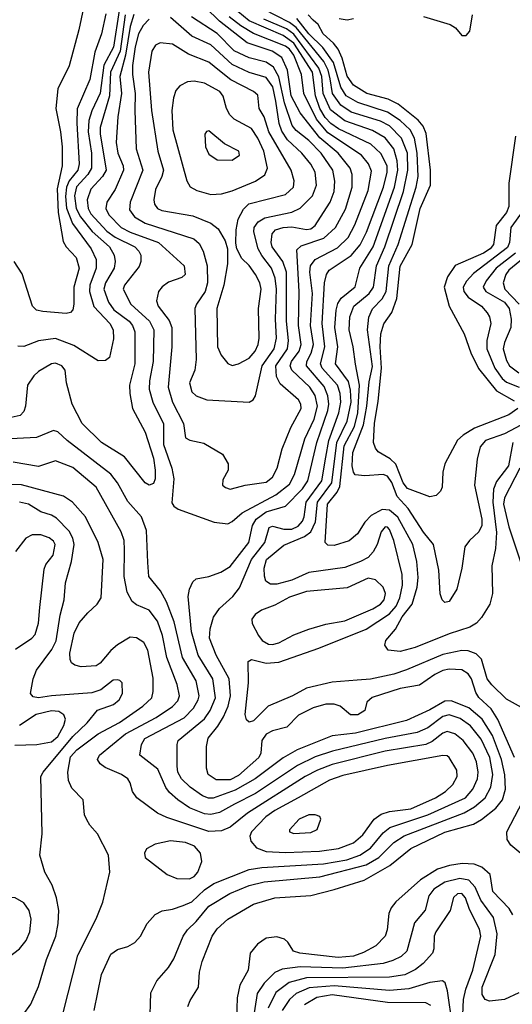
# Model space of a CAD drawing. Extents: x 997026 to 1115308, y 536381 to 619039.
# Tile 302 of 484: x 1048236 to 1050552, y 587234 to 591862. Entities that reach past the tile are written whole.
import ezdxf

# ---------------------------------------------------------------- set-up
doc = ezdxf.new("R2010")
doc.units = 0

msp = doc.modelspace()

# ---------------------------------------------------------------- linework, layer by layer
at = {"layer": '0CON20XD'}
for points in [[(1048542.8, 591947.2), (1048514.6, 591815), (1048468.8, 591645), (1048415, 591538), (1048405.3, 591445), (1048427.7, 591335), (1048435.2, 591265), (1048434.8, 591175), (1048412.3, 591067.7), (1048416, 590956), (1048440, 590820), (1048454.7, 590794.7), (1048501.3, 590745), (1048515.7, 590695), (1048489.7, 590605), (1048490.4, 590525), (1048485, 590498.8), (1048474.4, 590485.6), (1048455, 590481.4), (1048345, 590490), (1048315, 590496.7), (1048295.6, 590515), (1048247.6, 590667.6), (1048210, 590725)], [(1048703.8, 591905), (1048677.5, 591732.5), (1048631.7, 591648.3), (1048613.7, 591516.3), (1048575.4, 591434.6), (1048561.2, 591388.8), (1048557.3, 591335), (1048573.7, 591235), (1048573, 591165), (1048556.5, 591135), (1048503.5, 591076.5), (1048493.2, 591035), (1048501.9, 590975), (1048521, 590935), (1048576, 590866), (1048657.5, 590795), (1048680.8, 590755), (1048684.8, 590725), (1048679.8, 590695), (1048639, 590625), (1048631.1, 590595), (1048653, 590535), (1048679.2, 590499.2), (1048750.2, 590445), (1048766.2, 590425), (1048777.6, 590395), (1048777, 590245), (1048752.9, 590145), (1048753.3, 590105), (1048766.8, 590035), (1048825.7, 589924.3), (1048865, 589801.2), (1048873.2, 589745), (1048872.7, 589705), (1048865, 589681.9), (1048845, 589674.6), (1048825.7, 589685), (1048728.1, 589808.1), (1048620.9, 589875), (1048529.6, 589965), (1048482.1, 590055), (1048455.6, 590155), (1048449.2, 590215), (1048434, 590235), (1048405, 590247.1), (1048385, 590244.4), (1048325, 590208.9), (1048302.3, 590187.7), (1048272.3, 590145), (1048263.8, 590045), (1048255, 590020), (1048237.5, 590002.5), (1048195, 589992.5)], [(1048640.4, 591889.6), (1048620.2, 591795), (1048589.7, 591710.3), (1048565, 591581.4), (1048506.5, 591443.5), (1048504.2, 591375.8), (1048516.1, 591185), (1048508.6, 591155), (1048468.7, 591105), (1048455.7, 591075), (1048451.8, 591031.8), (1048456.7, 590976.7), (1048484, 590904), (1048572.6, 590785), (1048594.8, 590735), (1048595.2, 590695), (1048565.2, 590615), (1048564.2, 590585), (1048584.9, 590514.9), (1048659.2, 590435), (1048675.3, 590405), (1048677.4, 590362.6), (1048658, 590275), (1048639.7, 590260.3), (1048605, 590258.5), (1048491, 590331), (1048405, 590364.3), (1048325, 590353.4), (1048255, 590326.4), (1048227.2, 590327.2)], [(1048773.1, 591886.9), (1048755, 591830.4), (1048734.1, 591695.9), (1048707.2, 591595), (1048715.2, 591515), (1048697.2, 591405), (1048690, 591285), (1048697, 591235), (1048721.9, 591175), (1048724.3, 591155), (1048685.5, 591064.5), (1048645.3, 591005), (1048640.6, 590975), (1048655.2, 590945), (1048713.1, 590885), (1048755, 590863), (1048888.7, 590815), (1049009.4, 590705), (1049014, 590665), (1048998.9, 590651.1), (1048935, 590628.2), (1048905, 590606.9), (1048888.9, 590585), (1048878.6, 590541.4), (1048886.2, 590515), (1048938.9, 590448.9), (1048950.5, 590415), (1048951.7, 590325), (1048933.3, 590135), (1048953.8, 590065), (1049006.5, 589965), (1049016.2, 589896.2), (1049035.8, 589885.8), (1049101.9, 589871.9), (1049189.7, 589819.7), (1049216.2, 589775), (1049216.2, 589745), (1049190.5, 589699.5), (1049190, 589675), (1049203, 589663), (1049225, 589655.8)], [(1049215, 589493.3), (1049235, 589503.6), (1049282, 589545), (1049440.3, 589629.7), (1049505, 589678.4), (1049527.9, 589725), (1049577.3, 589892.7), (1049620.1, 589985), (1049635.4, 590045), (1049625, 590096), (1049599.8, 590135), (1049516, 590215), (1049507.8, 590235), (1049514.2, 590255), (1049549.8, 590305), (1049559.1, 590335), (1049546.9, 590425), (1049549.8, 590585), (1049539.3, 590780.7), (1049560, 590800), (1049665.3, 590835), (1049721, 590885), (1049768, 590972), (1049798.5, 591075), (1049798.6, 591135), (1049789.5, 591165), (1049733.6, 591235), (1049647.7, 591307.7), (1049554.1, 591424.1), (1049512.7, 591505), (1049494.9, 591624.9), (1049468, 591685), (1049423.2, 591715), (1049305, 591753.5), (1049174.8, 591855), (1049109.5, 591919.5)], [(1050561.9, 588395), (1050483.5, 588573.5), (1050452.5, 588622.5), (1050395, 588677.2), (1050380.2, 588700.2), (1050360, 588765), (1050345, 588787.3), (1050315, 588806), (1050255, 588810.2), (1050225, 588803.3), (1050187.9, 588785), (1050116.2, 588733.8), (1050025, 588718.9), (1049892.8, 588677.2), (1049867.5, 588655), (1049858, 588615), (1049825, 588594.6), (1049792, 588595), (1049741.9, 588635), (1049715.2, 588645.2), (1049675, 588645.2), (1049615, 588628.4), (1049546, 588594), (1049492.2, 588537.8), (1049425, 588520.3), (1049395, 588504.6), (1049374.2, 588475), (1049370.3, 588415), (1049360.8, 588395), (1049265, 588309.8), (1049225, 588289.7), (1049160.1, 588290.1), (1049122.3, 588315), (1049113.9, 588345), (1049113.4, 588446.6), (1049121.8, 588485), (1049168.1, 588541.9), (1049193.8, 588586.2), (1049215.6, 588635), (1049227.4, 588685), (1049220.4, 588765), (1049159.5, 588875), (1049129, 588955), (1049131.4, 588998.6), (1049146.4, 589053.6), (1049174.7, 589095.3), (1049238.2, 589151.8), (1049268.7, 589191.3), (1049325.9, 589325), (1049387.9, 589405), (1049409.5, 589475), (1049425, 589481.8), (1049478.4, 589468.4), (1049515, 589468.3), (1049545, 589482.3), (1049565.1, 589504.9), (1049573.7, 589525), (1049583.4, 589595), (1049656.3, 589695), (1049675.7, 589805.7), (1049689.2, 589885), (1049736.8, 590015), (1049745.4, 590065), (1049742.8, 590105), (1049729.8, 590145), (1049658.2, 590225), (1049649.7, 590245), (1049670.1, 590325), (1049658, 590435), (1049668.8, 590625), (1049677.7, 590665), (1049690.3, 590685), (1049795, 590754), (1049836.7, 590803.3), (1049865.8, 590864.2), (1049946.4, 591075), (1049964, 591145), (1049963, 591175), (1049933.3, 591233.3), (1049886.9, 591276.9), (1049735, 591349.5), (1049698.3, 591375), (1049672.5, 591402.5), (1049646.7, 591445), (1049625.9, 591505), (1049613, 591615), (1049525, 591751.5), (1049475, 591787.4), (1049315, 591857.3), (1049260.9, 591900.9)], [(1050554.7, 589874.7), (1050533.8, 589765), (1050477.7, 589692.3), (1050463.9, 589656.1), (1050460.4, 589595), (1050477.6, 589452.4), (1050473.3, 589376.7), (1050456.2, 589295), (1050459.5, 589165), (1050446.4, 589115), (1050407.6, 589052.4), (1050383.9, 589026.1), (1050352.2, 589007.8), (1050255, 588975.7), (1050095, 588911.2), (1050025, 588892.7), (1049968.7, 588898.7), (1049952.2, 588922.2), (1049956.7, 588945), (1050002.3, 588997.7), (1050034.4, 589055), (1050080.6, 589115), (1050105.2, 589195.2), (1050109.2, 589240.8), (1050103.4, 589315), (1050083.7, 589395), (1050013.7, 589523.7), (1049975, 589557.7), (1049939.9, 589560.1), (1049887.9, 589532.1), (1049859.3, 589500.7), (1049824, 589445), (1049785, 589412.7), (1049715, 589390.3), (1049685, 589393.1), (1049672.3, 589405), (1049682.4, 589585), (1049727.8, 589642.2), (1049741.5, 589668.5), (1049760.7, 589859.3), (1049809.4, 589950.6), (1049826.4, 590015), (1049833.1, 590145), (1049815, 590242.5), (1049804.4, 590325), (1049785.6, 590405), (1049788, 590465), (1049806.7, 590515), (1049878.5, 590575), (1049899.8, 590605), (1049913.1, 590705), (1049952.4, 590795), (1050041.2, 591055), (1050061.5, 591155), (1050059.1, 591235), (1050031, 591305), (1049975, 591363.5), (1049931.5, 591385), (1049795, 591427.4), (1049745, 591460.5), (1049706.4, 591515), (1049695.1, 591585), (1049686.2, 591625), (1049665.3, 591665), (1049535, 591825.8), (1049505, 591849.1), (1049382.3, 591912.3)], [(1048732.1, 591885), (1048707.9, 591715), (1048662.7, 591615), (1048658.7, 591505), (1048614.1, 591355), (1048613.8, 591325), (1048642.3, 591155), (1048624.6, 591125.4), (1048570.4, 591065), (1048553.4, 591015), (1048557.9, 590975), (1048569.7, 590949.7), (1048645, 590867.5), (1048685, 590839.3), (1048777.5, 590795), (1048796.8, 590775), (1048806.1, 590755), (1048806.2, 590726.2), (1048797.9, 590702.1), (1048729.1, 590615), (1048722.8, 590595), (1048759.2, 590525), (1048845.7, 590445), (1048867, 590405), (1048864, 590255), (1048846, 590165), (1048845.2, 590125), (1048861.4, 590065), (1048912.2, 589962.2), (1048912.2, 589865), (1048950.9, 589755), (1048960.5, 589705), (1048951.2, 589591.2), (1048960.6, 589575), (1048981.2, 589561.2), (1049149.9, 589499.9), (1049215, 589493.3)], [(1048845, 591864.1), (1048815.7, 591834.3), (1048794.5, 591795), (1048778.2, 591735), (1048766.5, 591646.5), (1048765.5, 591605), (1048779.3, 591515), (1048776.8, 591435), (1048784.2, 591255.8), (1048814.3, 591155), (1048754.7, 591005), (1048752.2, 590967.8), (1048776.4, 590936.4), (1048826, 590906), (1049055, 590831.6), (1049080, 590810), (1049099, 590775), (1049117.8, 590705), (1049118.7, 590625), (1049107.8, 590585), (1049066.7, 590525), (1049059.5, 590505), (1049065.2, 590264.8), (1049058.8, 590215), (1049034.1, 590155), (1049045, 590113.1), (1049065.8, 590095), (1049115.4, 590075.4), (1049315, 590063.9)], [(1049315, 590063.9), (1049333.8, 590076.2), (1049344.7, 590095), (1049375.5, 590235), (1049432.4, 590315), (1049443.6, 590365), (1049438.8, 590455), (1049442.7, 590595), (1049436.6, 590646.6), (1049419.8, 590695), (1049374.1, 590754.1), (1049357.7, 590785), (1049337.1, 590865), (1049337.8, 590885), (1049357.3, 590912.7), (1049388.4, 590931.6), (1049515, 590957.9), (1049553.9, 590976.1), (1049612.7, 591035), (1049630.6, 591085), (1049625.2, 591145), (1049605, 591183.9), (1049561.9, 591235), (1049495, 591297.3), (1049468.2, 591338.2), (1049455.7, 591375), (1049439.9, 591479.9), (1049426.5, 591546.5), (1049395, 591589.8), (1049315, 591613.8), (1049235, 591650.9), (1049135, 591743.6), (1049044.7, 591785), (1048945, 591871.9)], [(1049225, 589655.8), (1049255, 589662.9), (1049295.5, 589674.5), (1049395, 589688.7), (1049425, 589712.5), (1049446.4, 589755), (1049470.5, 589845), (1049511.1, 589945), (1049559.3, 590035), (1049558, 590055), (1049546.7, 590075), (1049460, 590150), (1049442.7, 590185), (1049440.3, 590235), (1049494.3, 590315), (1049500.4, 590355), (1049490.9, 590445), (1049490, 590675), (1049472.8, 590725), (1049422.3, 590795), (1049417.8, 590815), (1049423.5, 590855), (1049438.5, 590875), (1049475, 590886.2), (1049515, 590888.5), (1049585, 590876.1), (1049605, 590879.3), (1049625.3, 590895), (1049665, 590955.4), (1049695.2, 591005), (1049713.9, 591055), (1049717, 591103), (1049708.7, 591155), (1049652.8, 591235), (1049595, 591293.7), (1049535, 591341.4), (1049517.4, 591365), (1049481.4, 591471.4), (1049454.2, 591594.2), (1049429.4, 591639.4), (1049395, 591662.4), (1049315, 591682.5), (1049245, 591716.3), (1049165, 591797), (1049043.2, 591875)], [(1049524.9, 591695), (1049505, 591723.6), (1049485, 591737.8), (1049335, 591798), (1049275, 591833.3), (1049220.5, 591875)], [(1050010.7, 591199.3), (1049994.5, 591255), (1049955, 591307.6), (1049895, 591341), (1049765, 591387.3), (1049697.8, 591437.8), (1049662, 591515), (1049655.9, 591595), (1049643.1, 591635), (1049525, 591793.6), (1049489.7, 591819.7), (1049384.1, 591864.1)], [(1050386.2, 589796.2), (1050374.2, 589675), (1050408.2, 589515), (1050408.7, 589485), (1050395.3, 589454.7), (1050350, 589415), (1050328.6, 589385), (1050315.4, 589284.6), (1050290.8, 589185), (1050255, 589128), (1050235, 589122.5), (1050222.5, 589135), (1050213.6, 589163.6), (1050207.1, 589275), (1050182.2, 589395), (1050135, 589453.9), (1050062.9, 589565), (1050011, 589621), (1049985, 589687.2), (1049965, 589716.6), (1049945, 589724.8), (1049858.4, 589718.4), (1049813.6, 589723.6), (1049805, 589735.8), (1049799, 589765), (1049802.7, 589827.3), (1049851.6, 589958.4), (1049867.8, 590045), (1049879.4, 590160.6), (1049895, 590232), (1049871.2, 590405), (1049876.7, 590463.3), (1049895, 590502.9), (1049939.4, 590550.6), (1049958.3, 590585), (1049971.9, 590705), (1050015.5, 590805), (1050099.3, 591075), (1050108.9, 591125), (1050105.3, 591235), (1050092.4, 591305), (1050071.9, 591345), (1050025, 591388.6), (1049965, 591427.5), (1049825, 591472.3), (1049770.5, 591505), (1049745.1, 591545), (1049710.9, 591660.9), (1049661.1, 591731.1), (1049595.6, 591795), (1049538.3, 591868.3)], [(1049985.5, 590485.5), (1050008.7, 590551.3), (1050025, 590704.5), (1050081.2, 590805), (1050118.4, 590975), (1050167.1, 591085), (1050168.1, 591155), (1050147.6, 591327.6), (1050132.4, 591362.4), (1050109.4, 591389.4), (1050015, 591465.6), (1049968.7, 591488.7), (1049867.3, 591515), (1049805, 591554.2), (1049776.1, 591596.1), (1049752.1, 591682.1), (1049733.1, 591723.1), (1049711.8, 591751.8), (1049662.8, 591795), (1049639.2, 591839.3), (1049615, 591860), (1049592.6, 591885)], [(1049737.3, 591867.3), (1049775, 591861.9), (1049805, 591867.8)], [(1050135, 591877.5), (1050260, 591840), (1050284.7, 591824.7), (1050315, 591787.8), (1050335, 591787.8), (1050351.9, 591808.1), (1050364.7, 591885)], [(1049235, 590236.9), (1049265, 590244.4), (1049315, 590271.1), (1049342.7, 590305), (1049357.4, 590335), (1049361.9, 590365), (1049359.1, 590505), (1049371.6, 590595), (1049365.2, 590625), (1049345.3, 590665), (1049315, 590706.5), (1049280.2, 590740.2), (1049257.1, 590785), (1049251.8, 590811.8), (1049253.6, 590875), (1049263.8, 590925), (1049287.8, 590972.2), (1049313.3, 590996.7), (1049485, 591040.3), (1049523.2, 591075), (1049526.6, 591105), (1049512.9, 591155), (1049407.8, 591335), (1049385, 591405.6), (1049362.5, 591445), (1049355, 591507.5), (1049335.6, 591525), (1049229.2, 591579.2), (1049175, 591622), (1049125, 591662), (1049029.9, 591699.9), (1048955, 591747.7), (1048896.4, 591753.6), (1048875, 591743.1), (1048856.9, 591715), (1048841.9, 591615), (1048855.3, 591434.7), (1048885.2, 591245), (1048911.6, 591155), (1048904.2, 591125), (1048873.8, 591063.8), (1048866.3, 591016.3), (1048870, 590995), (1048884.4, 590975), (1048904, 590965), (1049049.7, 590939.7), (1049135.2, 590905.2), (1049168.5, 590878.5), (1049202.4, 590822.4), (1049213.3, 590785), (1049212.4, 590715), (1049196.1, 590615), (1049163.1, 590505), (1049166.4, 590325), (1049183.1, 590285), (1049215, 590245.7), (1049235, 590236.9)], [(1049026.4, 587223.6), (1049037.5, 587252.5), (1049076, 587315), (1049080.8, 587385), (1049093.1, 587435), (1049140.5, 587555), (1049165, 587590), (1049214.3, 587635), (1049335, 587705.3), (1049435, 587734.6), (1049604.2, 587745.8), (1049715, 587774.3), (1049855, 587817.6), (1049976.7, 587886.7), (1050075, 587966.6), (1050235, 588044), (1050369.4, 588080.6), (1050407.5, 588102.5), (1050475, 588156.3), (1050506.1, 588195), (1050520, 588245), (1050516.3, 588313.7), (1050500.7, 588385), (1050458.5, 588498.5), (1050410, 588575), (1050348.3, 588628.3), (1050265, 588661.3), (1050235, 588659.8), (1050165, 588618), (1050055, 588568.1), (1049815, 588509.5), (1049705, 588496.2), (1049539.8, 588430.2), (1049475, 588393.5), (1049343.6, 588295), (1049249.3, 588240.7), (1049145, 588203.3), (1049123.5, 588203.5), (1049094.9, 588214.9), (1049036.8, 588255), (1048996.1, 588295), (1048979.2, 588325), (1048976.2, 588353.8), (1048976.2, 588455), (1048981.2, 588475), (1049104.1, 588575.9), (1049131.2, 588615), (1049155.9, 588675), (1049143.7, 588763.7), (1049074.8, 588875), (1049043.7, 588985), (1049028.1, 589151.9), (1049034, 589186), (1049050, 589220), (1049065.6, 589234.4), (1049125, 589245.6), (1049182, 589265), (1049225, 589291.8), (1049313.9, 589405), (1049330.8, 589485), (1049347.6, 589515), (1049395, 589548.8), (1049485, 589576.5), (1049565, 589657.7), (1049590.2, 589695), (1049633, 589875), (1049684.3, 590025), (1049689.5, 590055), (1049684.3, 590095), (1049667.6, 590137.6), (1049583.8, 590235), (1049585.5, 590255), (1049606.9, 590295), (1049617, 590335), (1049603.5, 590425), (1049613.1, 590575), (1049599.7, 590675), (1049603, 590705), (1049625.1, 590734.9), (1049730.7, 590789.3), (1049780.8, 590839.2), (1049811.2, 590898.8), (1049875, 591059.5), (1049890.5, 591150.5), (1049876.1, 591185), (1049842.5, 591225), (1049685, 591330.3), (1049631.6, 591395), (1049572, 591515), (1049560.2, 591605), (1049524.9, 591695)], [(1049135, 591041.1), (1049185, 591044), (1049235, 591057.1), (1049345, 591102.5), (1049387.7, 591132.3), (1049401.2, 591165), (1049383.8, 591245), (1049355.2, 591305), (1049325, 591350.2), (1049245, 591394.7), (1049223.8, 591415), (1049208.8, 591445), (1049193.2, 591503.2), (1049176.6, 591525), (1049105, 591563.5), (1049056.9, 591573.1), (1049025, 591570.4), (1048988.9, 591551.1), (1048970.4, 591529.6), (1048958.7, 591495), (1048951.2, 591435), (1048955.7, 591345), (1049021.1, 591105), (1049037.4, 591077.4), (1049068.8, 591058.8), (1049135, 591041.1)], [(1049235, 591202), (1049268.8, 591225), (1049266, 591245), (1049198.9, 591278.9), (1049125, 591340), (1049113.6, 591336.4), (1049106.4, 591323.6), (1049110, 591265), (1049125, 591230), (1049165, 591204), (1049235, 591202)], [(1050567.3, 591315), (1050536.4, 591093.6), (1050536.4, 590983.6), (1050525, 590956.1), (1050475.5, 590894.5), (1050464, 590805), (1050447.7, 590785), (1050416.5, 590765), (1050283.5, 590706.5), (1050247, 590653), (1050231.3, 590605), (1050254.7, 590515), (1050326.2, 590386.2), (1050356.7, 590296.7), (1050392.5, 590222.5), (1050477.6, 590117.6), (1050561, 590071)], [(1050595, 588628.8), (1050525, 588667.9), (1050455, 588735.4), (1050434.3, 588765), (1050406.4, 588856.4), (1050381.3, 588881.3), (1050345, 588895.9), (1050315, 588896.8), (1050225, 588878.3), (1050055, 588806), (1049995, 588786.9), (1049885, 588763.3), (1049822.7, 588757.3), (1049705, 588748.2), (1049585, 588720.8), (1049519.2, 588685), (1049404.2, 588635.8), (1049335, 588567.3), (1049315, 588560), (1049302, 588572), (1049296.5, 588596.5), (1049311.6, 588745), (1049310, 588845), (1049325, 588855.6), (1049395, 588837.5), (1049455, 588842.5), (1049642.2, 588907.8), (1049865, 588998), (1049975, 589069.6), (1050005.8, 589105), (1050023.3, 589145), (1050035.2, 589205.2), (1050034.3, 589255), (1049995.7, 589415), (1049975, 589465.5), (1049965, 589476.9), (1049955, 589478.5), (1049935.9, 589455), (1049917.1, 589395), (1049898.5, 589361.5), (1049874.8, 589335.2), (1049837.8, 589315), (1049765, 589287.3), (1049595, 589263.8), (1049515, 589228), (1049445, 589209.2), (1049415, 589208.9), (1049393.9, 589223.9), (1049386.2, 589246.2), (1049384.8, 589284.8), (1049395.6, 589325), (1049478.3, 589391.7), (1049575, 589432.5), (1049605, 589455.7), (1049627.1, 589502.9), (1049636.5, 589595), (1049703.5, 589685), (1049726.9, 589875), (1049775.6, 589975), (1049793.6, 590065), (1049791.4, 590121.4), (1049781.6, 590161.6), (1049721, 590245), (1049731.3, 590325), (1049717.3, 590415), (1049723.2, 590496.8), (1049731.9, 590528.2), (1049747.1, 590552.9), (1049813, 590607), (1049834.8, 590695), (1049898.4, 590795), (1049998.2, 591075), (1050014.2, 591155), (1050010.7, 591199.3)], [(1050603.6, 590965), (1050545.7, 590885), (1050539.3, 590815), (1050528.8, 590791.2), (1050370, 590670), (1050336, 590634), (1050320.2, 590605), (1050323.8, 590585), (1050345, 590557.8), (1050406.4, 590515), (1050433.6, 590485), (1050445.4, 590465), (1050450.7, 590435), (1050431.6, 590355), (1050431.7, 590315), (1050470, 590225), (1050505, 590175.7), (1050525, 590158.1), (1050585, 590135.5)], [(1050567.1, 590765), (1050475.8, 590695), (1050429.1, 590635), (1050415.7, 590605), (1050428.1, 590585), (1050515, 590534.5), (1050537.2, 590505), (1050546.8, 590455), (1050545.5, 590415), (1050514.8, 590345), (1050508.7, 590315), (1050525, 590260), (1050538.8, 590235), (1050583, 590203)], [(1050605, 590741.4), (1050535, 590684.8), (1050521.5, 590665), (1050509.6, 590625), (1050517.6, 590595), (1050583.8, 590525)], [(1050577.5, 590035), (1050535, 590005.7), (1050375, 589942.4), (1050320.6, 589909.4), (1050294.1, 589885.9), (1050234.1, 589774.1), (1050225.7, 589735.7), (1050222.5, 589665), (1050214.2, 589645.8), (1050194.2, 589625.8), (1050165, 589619.4), (1050059.3, 589659.3), (1050038.8, 589685), (1050003.7, 589773.7), (1049978.4, 589798.4), (1049921.3, 589831.3), (1049908.3, 589848.2), (1049900, 589875), (1049903.5, 589965), (1049921.2, 590068.8), (1049937.6, 590225), (1049931, 590325), (1049933.9, 590386.1), (1049947.3, 590432.7), (1049985.5, 590485.5)], [(1050695, 590012), (1050515, 589916.3), (1050426.2, 589883.8), (1050401.6, 589855), (1050386.2, 589796.2)], [(1048847.3, 587135), (1048852, 587288), (1048881.1, 587345), (1048935, 587406.9), (1048961, 587449), (1049003.8, 587555), (1049024.1, 587585), (1049066.1, 587623.9), (1049125, 587695.2), (1049224.6, 587755), (1049315, 587793.4), (1049385, 587810), (1049646.9, 587833.1), (1049865, 587889.7), (1049924.3, 587925), (1049994.9, 587995.1), (1050043.1, 588026.9), (1050324.9, 588135.1), (1050375, 588163.4), (1050424.6, 588205.4), (1050451.2, 588255), (1050460, 588315), (1050447, 588395), (1050405, 588480.6), (1050355, 588543.2), (1050307.2, 588577.2), (1050254.5, 588594.5), (1050225, 588587.3), (1050155, 588534), (1050105, 588511.4), (1049955, 588483.7), (1049706.1, 588423.9), (1049625, 588397.2), (1049542.5, 588357.5), (1049344, 588226), (1049245.4, 588174.6), (1049175, 588135.6), (1049135, 588126), (1049105, 588130.4), (1049035, 588158.4), (1048978.9, 588195), (1048939.8, 588229.8), (1048923.3, 588253.3), (1048885, 588339.1), (1048800, 588405), (1048808.7, 588455), (1048825, 588483.2), (1049009.1, 588580.9), (1049053.2, 588626.8), (1049075.2, 588665), (1049080, 588685), (1049066.1, 588755), (1049002, 588865), (1048961.8, 589031.8), (1048926.4, 589126.4), (1048898.1, 589178.1), (1048843.5, 589245), (1048838.9, 589311.1), (1048831.5, 589461.5), (1048808.5, 589525), (1048745, 589597.9), (1048696.3, 589685), (1048665, 589726.7), (1048459.2, 589885), (1048415, 589925.4), (1048395, 589930.7), (1048315, 589898), (1048130.9, 589889.1)], [(1048585.5, 587205), (1048620.4, 587375), (1048665, 587470.6), (1048695, 587491.5), (1048745, 587506.7), (1048777.1, 587525), (1048803.3, 587555), (1048835, 587613.8), (1048873.2, 587656.8), (1048905.6, 587674.4), (1048955, 587681.5), (1049005, 587698.2), (1049045, 587716.6), (1049105, 587771.9), (1049148, 587802), (1049315, 587868.7), (1049375, 587877.9), (1049665, 587894.3), (1049774.2, 587914.2), (1049835, 587935.2), (1049885, 587967.7), (1049945, 588040.5), (1049976.8, 588065), (1050155, 588125.1), (1050331.4, 588205), (1050365.7, 588245), (1050387.7, 588295), (1050392.2, 588325), (1050383.4, 588373.4), (1050366.6, 588415), (1050321.2, 588475), (1050281.2, 588505), (1050245, 588517), (1050225, 588508.5), (1050175, 588469.3), (1050145, 588455.8), (1049955, 588423.7), (1049705, 588361.5), (1049636.2, 588335), (1049577.8, 588305), (1049306.6, 588133.4), (1049225, 588066.4), (1049185, 588049.5), (1049125, 588047.4), (1048927.2, 588112.8), (1048883.4, 588133.4), (1048787.1, 588205), (1048766, 588235), (1048756, 588275), (1048744, 588295), (1048715, 588314.4), (1048637.2, 588347.2), (1048614.6, 588364.6), (1048601.1, 588385), (1048610.5, 588405), (1048733.1, 588505), (1048877.1, 588582.9), (1048955, 588633.7), (1048978.7, 588661.3), (1048987.1, 588685), (1048977, 588737), (1048927.9, 588865), (1048907.5, 588967.5), (1048883.3, 589035), (1048845, 589086.9), (1048785, 589112.1), (1048765, 589127.5), (1048740.9, 589170.9), (1048726.6, 589245), (1048729.2, 589370.8), (1048727.1, 589415), (1048712.7, 589455), (1048594.8, 589664.8), (1048485, 589757.9), (1048405, 589788.2), (1048325, 589761.8), (1048205, 589781.8)], [(1050586.7, 589755), (1050515.2, 589615), (1050511.2, 589585), (1050535, 589478.1), (1050605, 589272)], [(1048440.7, 587195), (1048509.1, 587465), (1048595, 587636), (1048626.4, 587715), (1048660, 587855), (1048653.8, 587935), (1048602, 588035), (1048565, 588076.2), (1048551.1, 588101.1), (1048540.8, 588125), (1048534.2, 588195), (1048481.1, 588251.1), (1048465.9, 588285.9), (1048462, 588325), (1048475, 588397.3), (1048505, 588430.8), (1048604.7, 588505), (1048705, 588558.9), (1048814.2, 588635.8), (1048856.7, 588675), (1048864.1, 588705), (1048863, 588767), (1048838.2, 588898.2), (1048819.1, 588935), (1048785, 588957.7), (1048755, 588960), (1048695, 588923.9), (1048665, 588897.7), (1048615, 588837.6), (1048595, 588825.2), (1048525, 588820), (1048495, 588828.2), (1048479.9, 588839.9), (1048472.4, 588855), (1048471.1, 588885), (1048491.5, 588978.5), (1048515, 589027.8), (1048555.7, 589074.3), (1048600.9, 589115), (1048618.8, 589145), (1048628.2, 589325), (1048604.1, 589405), (1048545.2, 589525.2), (1048484.6, 589595), (1048442.4, 589622.4), (1048245, 589676), (1048145, 589677.7)], [(1048252, 587185), (1048288.6, 587235), (1048325, 587318.8), (1048362.3, 587445), (1048405.4, 587555), (1048417.1, 587615), (1048419.5, 587675), (1048408.9, 587735), (1048388.1, 587795), (1048354.4, 587855), (1048330.6, 587935), (1048342.1, 588035), (1048335.8, 588305), (1048346, 588325), (1048485, 588493), (1048553, 588557), (1048602.3, 588617.7), (1048676.2, 588643.8), (1048703.6, 588665), (1048719.5, 588695), (1048718, 588745), (1048707, 588757), (1048695, 588760), (1048675, 588757.8), (1048617.1, 588712.9), (1048575, 588698.2), (1048385.6, 588684.4), (1048324.3, 588674.3), (1048299.7, 588679.7), (1048286.7, 588695), (1048298.8, 588765), (1048314.6, 588805), (1048387.5, 588902.5), (1048406.9, 588943.1), (1048426.4, 589063.6), (1048445.3, 589135), (1048450.9, 589215), (1048480.2, 589315), (1048492.4, 589395), (1048485.8, 589425), (1048468, 589458), (1048409.3, 589519.3), (1048385, 589533.8), (1048335, 589548.6), (1048278, 589585), (1048235, 589595.3)], [(1048216, 588904), (1048293.1, 588955), (1048308, 588972), (1048324.3, 589025.7), (1048330.2, 589100.2), (1048350.9, 589279.1), (1048358.8, 589301.2), (1048393.9, 589346.1), (1048402.7, 589395), (1048395, 589410.9), (1048375, 589426.4), (1048335, 589441), (1048295, 589441), (1048264.4, 589425.6), (1048216.9, 589363.1)], [(1049425, 588925.6), (1049455, 588933.5), (1049525, 588970.5), (1049595, 588998.4), (1049675, 589021.4), (1049765, 589037.4), (1049897, 589093), (1049932.7, 589115), (1049950.3, 589135), (1049955.8, 589165), (1049945.2, 589195.2), (1049909.5, 589229.5), (1049875, 589236.8), (1049775, 589192.7), (1049585, 589174.4), (1049505, 589148.1), (1049435, 589110.6), (1049373, 589087), (1049343.4, 589066.6), (1049326.8, 589045), (1049328.7, 589025), (1049358.2, 588968.2), (1049375.3, 588945), (1049405, 588927.4), (1049425, 588925.6)], [(1048213, 588453), (1048316.2, 588456.2), (1048385, 588467.5), (1048415, 588492.9), (1048443.8, 588545), (1048451.8, 588575), (1048443.8, 588595), (1048420.2, 588610.2), (1048385, 588614.4), (1048313.2, 588596.8), (1048235, 588544.6)], [(1049485, 587947.7), (1049645, 587954.5), (1049735, 587966.3), (1049805, 587993), (1049849.4, 588030.6), (1049902.7, 588105), (1049935, 588127.4), (1049975, 588140.2), (1050075, 588153.6), (1050190.4, 588205), (1050237.5, 588235), (1050272.6, 588267.4), (1050292.8, 588305), (1050291.8, 588335), (1050255.5, 588395), (1050245, 588402.9), (1050225, 588404.6), (1049965, 588357.1), (1049755, 588310), (1049692, 588288), (1049545, 588204.8), (1049435, 588145.5), (1049393.7, 588115), (1049325.9, 588045), (1049318.4, 588025), (1049321.9, 588001.9), (1049349.2, 587969.3), (1049395, 587953.3), (1049485, 587947.7)], [(1050600.8, 587935), (1050545, 587983.1), (1050528.6, 588008.6), (1050526.5, 588045), (1050601, 588189)], [(1049525, 588037.1), (1049605, 588042.7), (1049634.1, 588055.9), (1049651.2, 588105), (1049646.8, 588116.8), (1049625, 588125.5), (1049595, 588125.4), (1049550, 588105), (1049504.2, 588055), (1049504, 588045), (1049525, 588037.1)], [(1049035, 587824.2), (1049056.2, 587835), (1049073.3, 587855), (1049092.4, 587905), (1049086, 587945), (1049057.8, 587977.8), (1049015, 587995.3), (1048945, 588003.4), (1048872.5, 587987.5), (1048832, 587965), (1048822, 587945), (1048826, 587925), (1048929.4, 587845), (1048975, 587826), (1049035, 587824.2)], [(1050553.9, 587655), (1050537.1, 587685), (1050461.1, 587765), (1050448.2, 587845), (1050409.1, 587879.1), (1050372.9, 587892.9), (1050316.8, 587896.8), (1050257.3, 587887.3), (1050200, 587870), (1050120, 587820), (1050004, 587716), (1049982.5, 587687.5), (1049971.8, 587661.8), (1049963.2, 587585), (1049953.8, 587555), (1049910, 587510), (1049852.3, 587477.7), (1049805, 587461.1), (1049733.8, 587453.8), (1049553.3, 587475), (1049522.9, 587485), (1049496.9, 587526.9), (1049481.1, 587541.1), (1049445, 587552.1), (1049395, 587544.7), (1049353.6, 587516.4), (1049319.1, 587475), (1049310.5, 587395), (1049270.6, 587325), (1049258.8, 587265), (1049252.9, 587115)], [(1050582, 587288), (1050515, 587257), (1050445, 587249.7), (1050425, 587257.7), (1050410.4, 587280.4), (1050410.6, 587315), (1050472.1, 587467.9), (1050481.2, 587565), (1050462.8, 587642.8), (1050404.7, 587724.7), (1050377.9, 587785), (1050347.2, 587817.2), (1050305, 587825.2), (1050235, 587808.7), (1050182.3, 587775), (1050160.2, 587745), (1050143, 587677), (1050091.7, 587618.2), (1050055.9, 587485), (1050030.2, 587459.8), (1049990.2, 587439.8), (1049944.2, 587425.8), (1049755, 587405.1), (1049555, 587410.7), (1049470.7, 587399.3), (1049435, 587383.4), (1049385.4, 587334.6), (1049352.3, 587285), (1049326.1, 587115)], [(1048135, 587434.4), (1048182, 587455), (1048235, 587495.4), (1048265.9, 587534.1), (1048283.7, 587575), (1048290.3, 587635), (1048280.3, 587675), (1048255, 587711.2), (1048215, 587734.6), (1048142.1, 587737.9), (1048100, 587720), (1048063.6, 587676.4), (1048026.5, 587585), (1048024.5, 587534.5), (1048050, 587485), (1048105, 587437.1), (1048135, 587434.4)], [(1050319.3, 587185), (1050322.9, 587257.1), (1050332.9, 587305), (1050366.7, 587395), (1050404.7, 587555), (1050397.8, 587587.8), (1050350.2, 587680.2), (1050332.7, 587735), (1050315, 587755.3), (1050295, 587753.6), (1050275, 587736), (1050259.4, 587675), (1050192, 587575), (1050184, 587555), (1050183.1, 587495), (1050176.2, 587475), (1050133.4, 587426.6), (1050097.5, 587397.5), (1050046.5, 587373.5), (1049975, 587361.4), (1049585, 587359.7), (1049503.5, 587336.5), (1049440.7, 587289.3), (1049403.4, 587216.6)], [(1050270.6, 587135), (1050247.7, 587297.7), (1050236.1, 587336.1), (1050224.4, 587344.4), (1050165, 587337.3), (1050065, 587307.5), (1049975, 587299.7), (1049715, 587321.1), (1049597.6, 587312.4), (1049535.9, 587285), (1049505, 587257.4), (1049470, 587205)], [(1050169.1, 587229.1), (1050145, 587241.1), (1049965, 587242.6), (1049705, 587279), (1049633.3, 587266.7), (1049575, 587231.9)]]:
    msp.add_lwpolyline(points, dxfattribs=at)

doc.saveas('drawing.dxf')
